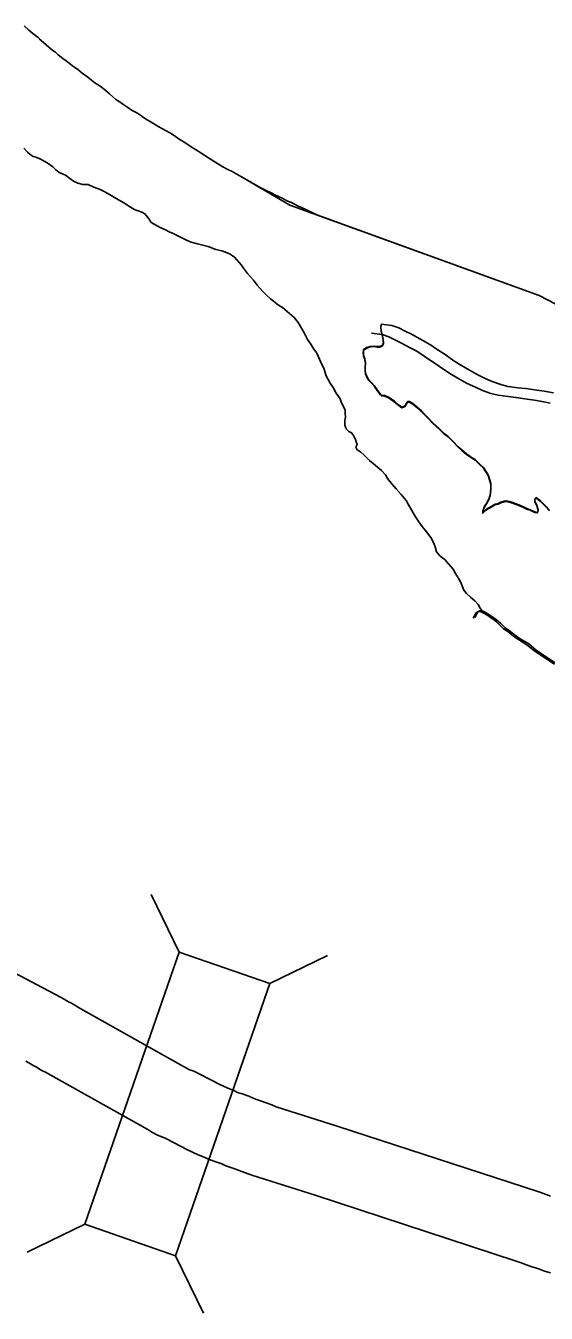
# Model space of a CAD drawing. Extents: x -939622 to -934245, y 1383184 to 1385301.
# Drawn here: x -936406.36 to -936399.92, y 1384560.98 to 1384576.91 of the extents above; entities that cross this region are included whole.
import ezdxf

# ---------------------------------------------------------------- set-up
doc = ezdxf.new("R2010")
doc.units = 0
for name, color, linetype in [('Level 10', 7, 'Continuous'), ('Level 2', 7, 'Continuous'), ('Level 20', 7, 'Continuous'), ('Level 9', 7, 'Continuous')]:
    doc.layers.add(name, color=color, linetype=linetype)

msp = doc.modelspace()

# ---------------------------------------------------------------- linework, layer by layer
at = {"layer": 'Level 10'}
for points in [[(-936414.066, 1384569.19), (-936405.928, 1384564.888), (-936405.884, 1384564.863), (-936405.847, 1384564.843), (-936405.822, 1384564.828), (-936405.791, 1384564.813), (-936405.675, 1384564.744), (-936404.404, 1384564.032), (-936404.353, 1384564.002), (-936404.338, 1384563.994), (-936404.276, 1384563.972), (-936404.203, 1384563.934), (-936403.958, 1384563.809), (-936403.866, 1384563.765), (-936403.777, 1384563.73), (-936403.737, 1384563.709), (-936403.682, 1384563.691), (-936403.599, 1384563.662), (-936403.545, 1384563.638), (-936403.501, 1384563.622), (-936403.439, 1384563.601), (-936403.385, 1384563.581), (-936403.315, 1384563.556), (-936403.259, 1384563.533), (-936402.503, 1384563.293), (-936400.011, 1384562.478), (-936399.92, 1384562.446), (-936399.867, 1384562.426)], [(-936406.358, 1384564.097), (-936406.318, 1384564.075), (-936406.3, 1384564.065), (-936406.259, 1384564.039), (-936406.229, 1384564.025), (-936406.175, 1384563.988), (-936406.133, 1384563.97), (-936406.123, 1384563.964), (-936404.849, 1384563.249), (-936404.797, 1384563.219), (-936404.728, 1384563.181), (-936404.655, 1384563.151), (-936404.634, 1384563.144), (-936404.616, 1384563.135), (-936404.356, 1384563.001), (-936404.225, 1384562.939), (-936404.151, 1384562.91), (-936404.088, 1384562.878), (-936403.969, 1384562.838), (-936403.932, 1384562.825), (-936403.883, 1384562.803), (-936403.795, 1384562.772), (-936403.737, 1384562.752), (-936403.695, 1384562.737), (-936403.638, 1384562.715), (-936403.562, 1384562.685), (-936402.779, 1384562.437), (-936400.303, 1384561.627), (-936400.231, 1384561.601), (-936400.176, 1384561.58), (-936400.099, 1384561.553), (-936400.023, 1384561.529), (-936399.94, 1384561.497), (-936399.866, 1384561.478)]]:
    msp.add_lwpolyline(points, dxfattribs=at)
at = {"layer": 'Level 2'}
for points in [[(-936406.377, 1384576.909), (-936406.317, 1384576.855), (-936406.268, 1384576.813), (-936406.205, 1384576.762), (-936406.139, 1384576.702), (-936406.07, 1384576.642), (-936406.022, 1384576.601), (-936405.989, 1384576.58), (-936405.956, 1384576.55), (-936405.899, 1384576.505), (-936405.857, 1384576.475), (-936405.818, 1384576.442), (-936405.761, 1384576.4), (-936405.716, 1384576.37), (-936405.659, 1384576.323), (-936405.59, 1384576.272), (-936405.542, 1384576.236), (-936405.503, 1384576.203), (-936405.437, 1384576.161), (-936405.383, 1384576.119), (-936405.323, 1384576.066), (-936405.281, 1384576.027), (-936405.242, 1384575.997), (-936405.2, 1384575.97), (-936405.143, 1384575.931), (-936405.095, 1384575.898), (-936405.047, 1384575.865), (-936404.99, 1384575.835), (-936404.939, 1384575.803), (-936404.9, 1384575.773), (-936404.855, 1384575.746), (-936404.804, 1384575.716), (-936404.765, 1384575.689), (-936404.711, 1384575.656), (-936404.666, 1384575.632), (-936404.63, 1384575.612), (-936404.567, 1384575.579), (-936404.522, 1384575.549), (-936404.459, 1384575.507), (-936404.39, 1384575.462), (-936404.309, 1384575.412), (-936404.225, 1384575.355), (-936404.141, 1384575.301), (-936404.072, 1384575.259), (-936404.006, 1384575.217), (-936403.919, 1384575.164), (-936403.859, 1384575.131), (-936403.805, 1384575.104), (-936403.748, 1384575.074), (-936403.688, 1384575.038), (-936403.092, 1384574.688)], [(-936406.19, 1384576.748), (-936406.139, 1384576.702), (-936406.07, 1384576.642), (-936406.022, 1384576.601), (-936405.989, 1384576.58), (-936405.956, 1384576.55), (-936405.899, 1384576.505), (-936405.857, 1384576.475), (-936405.818, 1384576.442), (-936405.761, 1384576.4), (-936405.716, 1384576.37), (-936405.659, 1384576.323), (-936405.59, 1384576.272), (-936405.542, 1384576.236), (-936405.503, 1384576.203), (-936405.437, 1384576.161), (-936405.383, 1384576.119), (-936405.323, 1384576.066), (-936405.281, 1384576.027), (-936405.242, 1384575.997), (-936405.2, 1384575.97), (-936405.143, 1384575.931), (-936405.095, 1384575.898), (-936405.047, 1384575.865), (-936404.99, 1384575.835), (-936404.939, 1384575.803), (-936404.9, 1384575.773), (-936404.855, 1384575.746), (-936404.804, 1384575.716), (-936404.765, 1384575.689), (-936404.711, 1384575.656), (-936404.666, 1384575.632), (-936404.63, 1384575.612), (-936404.567, 1384575.579), (-936404.522, 1384575.549), (-936404.459, 1384575.507), (-936404.39, 1384575.462), (-936404.309, 1384575.412), (-936404.225, 1384575.355), (-936404.141, 1384575.301), (-936404.072, 1384575.259), (-936404.006, 1384575.217), (-936403.919, 1384575.164), (-936403.859, 1384575.131), (-936403.805, 1384575.104), (-936403.748, 1384575.074), (-936403.688, 1384575.038), (-936403.622, 1384575), (-936403.514, 1384574.94), (-936403.457, 1384574.907), (-936403.385, 1384574.868), (-936403.331, 1384574.845), (-936403.274, 1384574.815), (-936403.229, 1384574.794), (-936403.178, 1384574.77), (-936403.118, 1384574.74), (-936403.07, 1384574.722), (-936403.034, 1384574.701), (-936402.986, 1384574.678), (-936402.938, 1384574.657), (-936402.902, 1384574.639), (-936402.758, 1384574.567)], [(-936403.092, 1384574.688), (-936400.006, 1384573.571), (-936399.699, 1384573.409)], [(-936402.758, 1384574.567), (-936400.006, 1384573.571), (-936399.699, 1384573.409)]]:
    msp.add_lwpolyline(points, dxfattribs=at)
at = {"layer": 'Level 20'}
for p, q in [((-936404.461, 1384565.446), (-936404.807, 1384566.158)), ((-936403.339, 1384565.057), (-936402.626, 1384565.403)), ((-936405.628, 1384562.078), (-936406.34, 1384561.732)), ((-936404.505, 1384561.689), (-936404.159, 1384560.977))]:
    msp.add_line(p, q, dxfattribs=at)
msp.add_lwpolyline([(-936404.505, 1384561.689), (-936403.339, 1384565.057), (-936404.461, 1384565.446), (-936405.628, 1384562.078)], close=True, dxfattribs=at)
at = {"layer": 'Level 9'}
for points in [[(-936406.382, 1384575.395), (-936406.334, 1384575.345), (-936406.304, 1384575.315), (-936406.267, 1384575.291), (-936406.234, 1384575.283), (-936406.183, 1384575.262), (-936406.123, 1384575.227), (-936406.078, 1384575.206), (-936406.023, 1384575.162), (-936405.987, 1384575.126)], [(-936406.382, 1384575.395), (-936406.334, 1384575.345), (-936406.304, 1384575.315), (-936406.267, 1384575.291), (-936406.234, 1384575.283), (-936406.183, 1384575.262), (-936406.123, 1384575.227), (-936406.078, 1384575.206), (-936406.023, 1384575.162), (-936405.987, 1384575.126)], [(-936405.987, 1384575.126), (-936405.942, 1384575.094), (-936405.866, 1384575.058), (-936405.812, 1384575.02), (-936405.767, 1384574.984), (-936405.712, 1384574.961), (-936405.652, 1384574.946), (-936405.586, 1384574.944), (-936405.514, 1384574.912), (-936405.436, 1384574.883), (-936405.388, 1384574.856), (-936405.321, 1384574.821), (-936405.24, 1384574.773), (-936405.174, 1384574.735), (-936405.122, 1384574.703), (-936405.068, 1384574.667), (-936405.005, 1384574.632), (-936404.966, 1384574.62), (-936404.921, 1384574.603), (-936404.884, 1384574.582), (-936404.863, 1384574.558), (-936404.845, 1384574.534), (-936404.824, 1384574.501), (-936404.808, 1384574.478), (-936404.778, 1384574.457), (-936404.685, 1384574.41), (-936404.628, 1384574.383), (-936404.585, 1384574.36), (-936404.534, 1384574.336), (-936404.441, 1384574.292), (-936404.368, 1384574.257), (-936404.311, 1384574.23), (-936404.248, 1384574.213), (-936404.185, 1384574.199), (-936404.101, 1384574.176), (-936404.005, 1384574.141), (-936403.93, 1384574.123), (-936403.866, 1384574.097), (-936403.827, 1384574.082), (-936403.776, 1384574.047), (-936403.718, 1384573.978), (-936403.688, 1384573.946), (-936403.664, 1384573.91), (-936403.615, 1384573.844), (-936403.576, 1384573.803), (-936403.539, 1384573.761), (-936403.494, 1384573.698), (-936403.424, 1384573.621), (-936403.381, 1384573.576), (-936403.33, 1384573.529), (-936403.294, 1384573.499), (-936403.23, 1384573.452), (-936403.182, 1384573.422), (-936403.125, 1384573.372), (-936403.037, 1384573.298), (-936402.988, 1384573.235), (-936402.946, 1384573.167), (-936402.915, 1384573.11), (-936402.872, 1384573.026), (-936402.83, 1384572.967), (-936402.793, 1384572.907), (-936402.757, 1384572.856), (-936402.723, 1384572.781), (-936402.698, 1384572.725), (-936402.671, 1384572.671), (-936402.64, 1384572.575), (-936402.591, 1384572.486), (-936402.554, 1384572.432), (-936402.518, 1384572.363), (-936402.469, 1384572.292), (-936402.45, 1384572.241), (-936402.408, 1384572.157), (-936402.407, 1384572.109), (-936402.401, 1384572.064), (-936402.412, 1384572.025), (-936402.412, 1384571.983), (-936402.409, 1384571.968), (-936402.402, 1384571.941), (-936402.39, 1384571.917), (-936402.375, 1384571.902), (-936402.36, 1384571.887), (-936402.327, 1384571.873), (-936402.302, 1384571.837), (-936402.278, 1384571.789), (-936402.272, 1384571.762), (-936402.259, 1384571.729), (-936402.274, 1384571.693), (-936402.259, 1384571.663), (-936402.216, 1384571.637), (-936402.168, 1384571.592), (-936402.107, 1384571.53), (-936402.035, 1384571.473), (-936402.002, 1384571.441), (-936401.956, 1384571.405), (-936401.908, 1384571.352), (-936401.883, 1384571.307), (-936401.853, 1384571.268), (-936401.777, 1384571.179), (-936401.713, 1384571.107), (-936401.65, 1384571.033), (-936401.628, 1384570.988)], [(-936405.987, 1384575.126), (-936405.942, 1384575.094), (-936405.866, 1384575.058), (-936405.812, 1384575.02), (-936405.767, 1384574.984), (-936405.712, 1384574.961), (-936405.652, 1384574.946), (-936405.586, 1384574.944), (-936405.514, 1384574.912), (-936405.436, 1384574.883), (-936405.388, 1384574.856), (-936405.321, 1384574.821), (-936405.24, 1384574.773), (-936405.174, 1384574.735), (-936405.122, 1384574.703), (-936405.068, 1384574.667), (-936405.005, 1384574.632), (-936404.966, 1384574.62), (-936404.921, 1384574.603), (-936404.884, 1384574.582), (-936404.863, 1384574.558), (-936404.845, 1384574.534), (-936404.824, 1384574.501), (-936404.808, 1384574.478), (-936404.778, 1384574.457), (-936404.685, 1384574.41), (-936404.628, 1384574.383), (-936404.585, 1384574.36), (-936404.534, 1384574.336), (-936404.441, 1384574.292), (-936404.368, 1384574.257), (-936404.311, 1384574.23), (-936404.248, 1384574.213), (-936404.185, 1384574.199), (-936404.101, 1384574.176), (-936404.005, 1384574.141), (-936403.93, 1384574.123), (-936403.866, 1384574.097), (-936403.827, 1384574.082), (-936403.776, 1384574.047), (-936403.718, 1384573.978), (-936403.688, 1384573.946), (-936403.664, 1384573.91), (-936403.615, 1384573.844), (-936403.576, 1384573.803), (-936403.539, 1384573.761), (-936403.494, 1384573.698), (-936403.424, 1384573.621), (-936403.381, 1384573.576), (-936403.33, 1384573.529), (-936403.294, 1384573.499), (-936403.23, 1384573.452), (-936403.182, 1384573.422), (-936403.125, 1384573.372), (-936403.037, 1384573.298), (-936402.988, 1384573.235), (-936402.946, 1384573.167), (-936402.915, 1384573.11), (-936402.872, 1384573.026), (-936402.83, 1384572.967), (-936402.793, 1384572.907), (-936402.757, 1384572.856), (-936402.723, 1384572.781), (-936402.698, 1384572.725), (-936402.671, 1384572.671), (-936402.64, 1384572.575), (-936402.591, 1384572.486), (-936402.554, 1384572.432), (-936402.518, 1384572.363), (-936402.469, 1384572.292), (-936402.45, 1384572.241), (-936402.408, 1384572.157), (-936402.407, 1384572.109), (-936402.401, 1384572.064), (-936402.412, 1384572.025), (-936402.412, 1384571.983), (-936402.409, 1384571.968), (-936402.402, 1384571.941), (-936402.39, 1384571.917), (-936402.375, 1384571.902), (-936402.36, 1384571.887), (-936402.327, 1384571.873), (-936402.302, 1384571.837), (-936402.278, 1384571.789), (-936402.272, 1384571.762), (-936402.259, 1384571.729), (-936402.274, 1384571.693), (-936402.259, 1384571.663), (-936402.216, 1384571.637), (-936402.168, 1384571.592), (-936402.107, 1384571.53), (-936402.035, 1384571.473), (-936402.002, 1384571.441), (-936401.956, 1384571.405), (-936401.908, 1384571.352), (-936401.883, 1384571.307), (-936401.853, 1384571.268), (-936401.777, 1384571.179), (-936401.713, 1384571.107), (-936401.65, 1384571.033), (-936401.628, 1384570.988)], [(-936401.96, 1384573.213), (-936401.966, 1384573.186), (-936401.959, 1384573.138), (-936401.95, 1384573.09), (-936401.937, 1384573.027), (-936401.931, 1384572.979), (-936401.948, 1384572.952), (-936401.978, 1384572.939), (-936402.005, 1384572.939), (-936402.047, 1384572.945), (-936402.098, 1384572.941), (-936402.14, 1384572.926), (-936402.179, 1384572.901), (-936402.181, 1384572.874), (-936402.178, 1384572.832), (-936402.162, 1384572.787), (-936402.156, 1384572.733), (-936402.158, 1384572.691), (-936402.158, 1384572.646), (-936402.155, 1384572.61), (-936402.133, 1384572.559), (-936402.112, 1384572.526), (-936402.081, 1384572.494), (-936402.048, 1384572.458), (-936402.018, 1384572.416), (-936401.99, 1384572.375), (-936401.969, 1384572.348), (-936401.957, 1384572.336), (-936401.915, 1384572.333), (-936401.861, 1384572.307), (-936401.797, 1384572.262), (-936401.758, 1384572.227), (-936401.704, 1384572.188), (-936401.662, 1384572.204), (-936401.65, 1384572.234), (-936401.632, 1384572.258), (-936401.609, 1384572.258), (-936401.569, 1384572.235), (-936401.521, 1384572.193), (-936401.463, 1384572.143), (-936401.391, 1384572.068), (-936401.318, 1384571.991), (-936401.248, 1384571.929), (-936401.182, 1384571.863), (-936401.134, 1384571.828), (-936401.07, 1384571.765), (-936401.009, 1384571.7), (-936400.958, 1384571.656), (-936400.904, 1384571.611), (-936400.843, 1384571.567), (-936400.798, 1384571.54), (-936400.74, 1384571.484), (-936400.695, 1384571.442), (-936400.637, 1384571.35), (-936400.603, 1384571.245), (-936400.605, 1384571.173), (-936400.613, 1384571.101), (-936400.628, 1384571.052), (-936400.657, 1384570.998), (-936400.684, 1384570.962), (-936400.701, 1384570.914), (-936400.704, 1384570.883), (-936400.669, 1384570.917), (-936400.636, 1384570.938), (-936400.591, 1384570.963), (-936400.552, 1384570.987), (-936400.514, 1384570.996), (-936400.481, 1384571.012), (-936400.439, 1384571.024), (-936400.409, 1384571.028), (-936400.376, 1384571.022), (-936400.334, 1384571.01), (-936400.304, 1384570.996), (-936400.256, 1384570.981), (-936400.201, 1384570.955), (-936400.15, 1384570.931), (-936400.117, 1384570.919), (-936400.06, 1384570.893), (-936400.027, 1384570.887), (-936400.018, 1384570.92), (-936400.034, 1384570.977), (-936400.058, 1384571.025), (-936400.059, 1384571.055), (-936400.044, 1384571.07), (-936399.989, 1384571.029), (-936399.929, 1384570.966), (-936399.877, 1384570.913)], [(-936401.96, 1384573.217), (-936401.828, 1384573.2), (-936401.744, 1384573.171), (-936401.663, 1384573.13), (-936401.587, 1384573.091), (-936401.482, 1384573.035), (-936401.407, 1384572.994), (-936401.337, 1384572.95), (-936401.28, 1384572.911), (-936401.171, 1384572.84), (-936401.063, 1384572.764), (-936400.969, 1384572.704), (-936400.87, 1384572.645), (-936400.773, 1384572.592), (-936400.674, 1384572.545), (-936400.586, 1384572.507), (-936400.481, 1384572.469), (-936400.394, 1384572.446), (-936400.268, 1384572.429), (-936400.172, 1384572.418), (-936400.034, 1384572.399), (-936399.944, 1384572.385), (-936399.827, 1384572.365)], [(-936401.96, 1384573.206), (-936401.966, 1384573.179), (-936401.96, 1384573.131), (-936401.95, 1384573.083), (-936401.937, 1384573.02), (-936401.931, 1384572.972), (-936401.949, 1384572.945), (-936401.978, 1384572.932), (-936402.005, 1384572.932), (-936402.047, 1384572.938), (-936402.098, 1384572.934), (-936402.14, 1384572.919), (-936402.179, 1384572.894), (-936402.182, 1384572.867), (-936402.178, 1384572.825), (-936402.163, 1384572.78), (-936402.156, 1384572.726), (-936402.159, 1384572.684), (-936402.158, 1384572.639), (-936402.155, 1384572.603), (-936402.133, 1384572.552), (-936402.112, 1384572.52), (-936402.082, 1384572.487), (-936402.048, 1384572.451), (-936402.018, 1384572.409), (-936401.991, 1384572.368), (-936401.969, 1384572.341), (-936401.957, 1384572.329), (-936401.915, 1384572.326), (-936401.861, 1384572.3), (-936401.798, 1384572.256), (-936401.758, 1384572.22), (-936401.704, 1384572.181), (-936401.662, 1384572.197), (-936401.65, 1384572.227), (-936401.633, 1384572.251), (-936401.609, 1384572.251), (-936401.57, 1384572.228), (-936401.521, 1384572.186), (-936401.464, 1384572.136), (-936401.391, 1384572.062), (-936401.318, 1384571.984), (-936401.249, 1384571.922), (-936401.182, 1384571.856), (-936401.134, 1384571.821), (-936401.07, 1384571.759), (-936401.01, 1384571.693), (-936400.958, 1384571.649), (-936400.904, 1384571.604), (-936400.843, 1384571.56), (-936400.798, 1384571.533), (-936400.741, 1384571.477), (-936400.695, 1384571.435), (-936400.637, 1384571.343), (-936400.603, 1384571.238), (-936400.606, 1384571.166), (-936400.614, 1384571.094), (-936400.628, 1384571.045), (-936400.658, 1384570.991), (-936400.684, 1384570.955), (-936400.702, 1384570.907), (-936400.704, 1384570.877), (-936400.669, 1384570.91), (-936400.636, 1384570.931), (-936400.591, 1384570.956), (-936400.553, 1384570.98), (-936400.514, 1384570.99), (-936400.481, 1384571.005), (-936400.439, 1384571.017), (-936400.409, 1384571.021), (-936400.376, 1384571.015), (-936400.334, 1384571.003), (-936400.304, 1384570.989), (-936400.256, 1384570.974), (-936400.202, 1384570.948), (-936400.15, 1384570.924), (-936400.117, 1384570.913), (-936400.06, 1384570.886), (-936400.027, 1384570.88), (-936400.018, 1384570.914), (-936400.034, 1384570.97), (-936400.059, 1384571.018), (-936400.059, 1384571.048), (-936400.044, 1384571.063), (-936399.99, 1384571.022), (-936399.929, 1384570.96), (-936399.878, 1384570.906)], [(-936402.082, 1384573.106), (-936401.95, 1384573.09), (-936401.866, 1384573.06), (-936401.784, 1384573.019), (-936401.709, 1384572.981), (-936401.603, 1384572.925), (-936401.528, 1384572.884), (-936401.459, 1384572.839), (-936401.401, 1384572.801), (-936401.293, 1384572.73), (-936401.184, 1384572.653), (-936401.091, 1384572.594), (-936400.991, 1384572.535), (-936400.895, 1384572.482), (-936400.795, 1384572.435), (-936400.708, 1384572.397), (-936400.603, 1384572.359), (-936400.515, 1384572.336), (-936400.389, 1384572.319), (-936400.293, 1384572.308), (-936400.155, 1384572.288), (-936400.065, 1384572.274), (-936399.948, 1384572.254), (-936399.87, 1384572.24)], [(-936401.628, 1384570.988), (-936401.58, 1384570.911), (-936401.537, 1384570.833), (-936401.494, 1384570.77), (-936401.452, 1384570.714), (-936401.4, 1384570.645), (-936401.348, 1384570.577), (-936401.309, 1384570.508), (-936401.293, 1384570.46), (-936401.277, 1384570.397), (-936401.229, 1384570.347), (-936401.175, 1384570.302), (-936401.126, 1384570.249), (-936401.071, 1384570.183), (-936401.041, 1384570.129), (-936401.007, 1384570.079), (-936400.974, 1384570.019), (-936400.94, 1384569.923), (-936400.906, 1384569.882), (-936400.855, 1384569.837), (-936400.798, 1384569.79), (-936400.761, 1384569.748), (-936400.737, 1384569.7), (-936400.712, 1384569.664), (-936400.691, 1384569.641)], [(-936401.628, 1384570.988), (-936401.58, 1384570.911), (-936401.537, 1384570.833), (-936401.494, 1384570.77), (-936401.452, 1384570.714), (-936401.4, 1384570.645), (-936401.348, 1384570.577), (-936401.309, 1384570.508), (-936401.293, 1384570.46), (-936401.277, 1384570.397), (-936401.229, 1384570.347), (-936401.175, 1384570.302), (-936401.126, 1384570.249), (-936401.071, 1384570.183), (-936401.041, 1384570.129), (-936401.007, 1384570.079), (-936400.974, 1384570.019), (-936400.94, 1384569.923), (-936400.906, 1384569.882), (-936400.855, 1384569.837), (-936400.798, 1384569.79), (-936400.761, 1384569.748), (-936400.737, 1384569.7), (-936400.712, 1384569.664), (-936400.691, 1384569.641)], [(-936400.822, 1384569.576), (-936400.784, 1384569.646), (-936400.763, 1384569.658), (-936400.751, 1384569.661), (-936400.733, 1384569.658), (-936400.715, 1384569.652), (-936400.691, 1384569.641), (-936400.661, 1384569.623), (-936400.625, 1384569.599), (-936400.595, 1384569.578), (-936400.574, 1384569.564), (-936400.534, 1384569.531), (-936400.501, 1384569.501), (-936400.446, 1384569.448), (-936400.38, 1384569.403), (-936400.32, 1384569.353), (-936400.262, 1384569.315), (-936400.157, 1384569.25), (-936400.06, 1384569.17), (-936399.816, 1384569.007)], [(-936400.802, 1384569.585), (-936400.763, 1384569.655), (-936400.743, 1384569.667), (-936400.731, 1384569.67), (-936400.713, 1384569.667), (-936400.695, 1384569.661), (-936400.67, 1384569.65), (-936400.64, 1384569.632), (-936400.604, 1384569.608), (-936400.574, 1384569.588), (-936400.553, 1384569.573), (-936400.513, 1384569.54), (-936400.48, 1384569.511), (-936400.426, 1384569.457), (-936400.359, 1384569.413), (-936400.299, 1384569.362), (-936400.242, 1384569.324), (-936400.136, 1384569.259), (-936400.039, 1384569.179), (-936399.795, 1384569.016)]]:
    msp.add_lwpolyline(points, dxfattribs=at)

doc.saveas('drawing.dxf')
